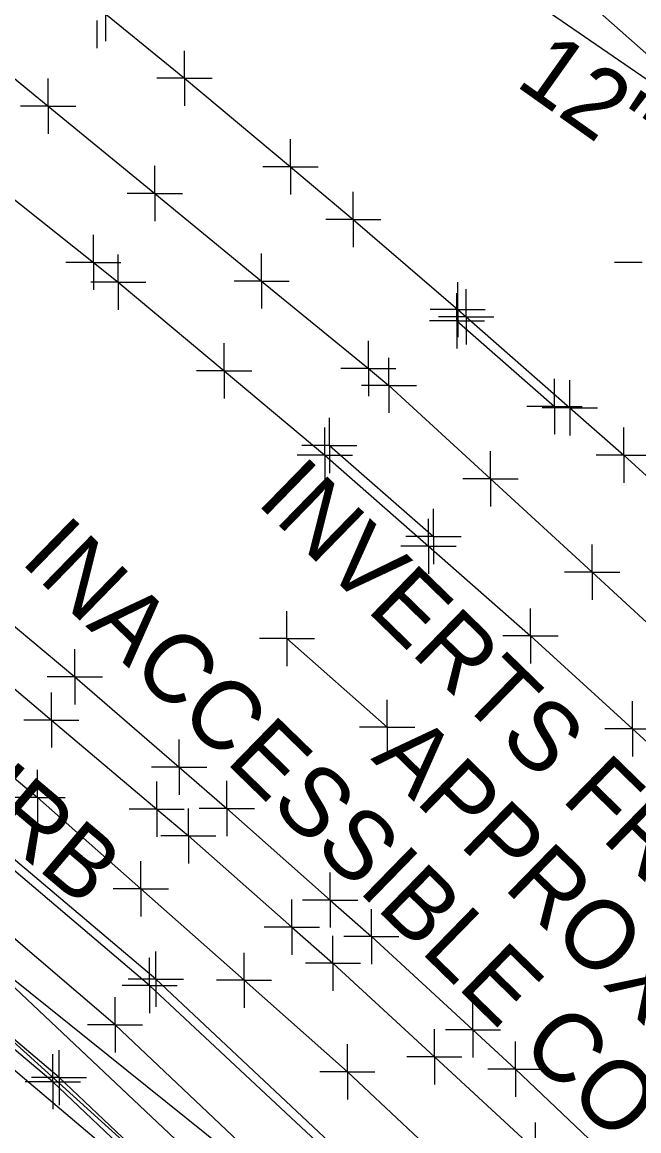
# Model space of a CAD drawing. Extents: x 0 to 1944463, y 0 to 420651.
# Drawn here: x 1942952.4 to 1942997.1, y 417648.1 to 417728.5 of the extents above; entities that cross this region are included whole.
import ezdxf

# ---------------------------------------------------------------- set-up
doc = ezdxf.new("R2010")
doc.units = 0
for name, color, linetype in [('SUR - DRG - Storm Sewer', 7, 'Continuous'), ('SUR - DRG - Storm Sewer Text', 7, 'Continuous'), ('SUR - DTM - Breaklines', 7, 'Continuous'), ('SUR - DTM - Breaklines - Points - Locators', 7, 'Continuous'), ('SUR - NON-TRAN - Features', 7, 'Continuous'), ('SUR - NON-TRAN - Features - Points - Locators', 7, 'Continuous'), ('SUR - TR-CTRL - Pavement Marking', 7, 'Continuous'), ('SUR - TR-CTRL - Pavement Marking - Points - Locators', 7, 'Continuous'), ('SUR - TRAN - Features', 7, 'Continuous'), ('SUR - TRAN - Features - Points - Locators', 7, 'Continuous'), ('SUR - TRAN - Features Text', 7, 'Continuous'), ('SUR - TRAN - Roadside Barriers', 7, 'Continuous'), ('SUR - UTL - Fiber Optic Cable (Underground)', 7, 'Continuous'), ('SUR - UTL - Overhead Wire Crossings', 7, 'Continuous')]:
    doc.layers.add(name, color=color, linetype=linetype)

msp = doc.modelspace()

# ---------------------------------------------------------------- linework, layer by layer
at = {"layer": 'SUR - DRG - Storm Sewer'}
msp.add_lwpolyline([(1942946.03, 417759.83), (1943172.9, 417604.06)], dxfattribs=at)
at = {"layer": 'SUR - DTM - Breaklines'}
for points in [[(1943086.971, 417542.441), (1943075.211, 417554.63), (1943062.523, 417566.148), (1943025.76, 417598.308), (1942997.463, 417625.18), (1942961.642, 417658.671), (1942931.319, 417684.435), (1942886.042, 417718.77), (1942847.117, 417744.736), (1942804.588, 417770.285), (1942795.222, 417775.523)], [(1942946.552, 417728.765), (1942954.286, 417722.426), (1942962.02, 417716.086), (1942969.753, 417709.746), (1942977.487, 417703.406), (1942978.978, 417702.184), (1942986.336, 417695.412), (1942993.695, 417688.641), (1943001.053, 417681.869), (1943008.411, 417675.097), (1943014.847, 417669.175), (1943022.017, 417662.204), (1943029.187, 417655.234), (1943036.357, 417648.263), (1943039.321, 417645.382), (1943046.183, 417638.107), (1943053.044, 417630.833), (1943059.906, 417623.558), (1943066.767, 417616.284), (1943073.629, 417609.009), (1943080.49, 417601.734), (1943087.352, 417594.46), (1943094.213, 417587.185), (1943101.075, 417579.911)], [(1942925.069, 417677.067), (1942949.401, 417656.72), (1942968.648, 417639.301), (1943001.406, 417607.095), (1943034.84, 417572.033), (1943085.56, 417519.524), (1943094.963, 417509.455)]]:
    msp.add_lwpolyline(points, dxfattribs=at)
at = {"layer": 'SUR - DTM - Breaklines - Points - Locators'}
for p, q in [((1942954.286, 417722.426), (1942954.286, 417724.426)), ((1942954.286, 417722.426), (1942952.286, 417722.426)), ((1942954.286, 417722.426), (1942956.286, 417722.426)), ((1942954.286, 417722.426), (1942954.286, 417720.426)), ((1942962.02, 417716.086), (1942962.02, 417718.086)), ((1942962.02, 417716.086), (1942960.02, 417716.086)), ((1942962.02, 417716.086), (1942964.02, 417716.086)), ((1942962.02, 417716.086), (1942962.02, 417714.086)), ((1942969.753, 417709.746), (1942969.753, 417711.746)), ((1942969.753, 417709.746), (1942967.753, 417709.746)), ((1942969.753, 417709.746), (1942971.753, 417709.746)), ((1942969.753, 417709.746), (1942969.753, 417707.746)), ((1942977.487, 417703.406), (1942977.487, 417705.406)), ((1942978.978, 417702.184), (1942978.978, 417704.184)), ((1942977.487, 417703.406), (1942975.487, 417703.406)), ((1942977.487, 417703.406), (1942979.487, 417703.406)), ((1942977.487, 417703.406), (1942977.487, 417701.406)), ((1942978.978, 417702.184), (1942976.978, 417702.184)), ((1942978.978, 417702.184), (1942980.978, 417702.184)), ((1942978.978, 417702.184), (1942978.978, 417700.184)), ((1942986.336, 417695.412), (1942986.336, 417697.412)), ((1942986.336, 417695.412), (1942984.336, 417695.412)), ((1942986.336, 417695.412), (1942988.336, 417695.412)), ((1942986.336, 417695.412), (1942986.336, 417693.412)), ((1942993.695, 417688.641), (1942993.695, 417690.641)), ((1942993.695, 417688.641), (1942991.695, 417688.641)), ((1942993.695, 417688.641), (1942995.695, 417688.641)), ((1942993.695, 417688.641), (1942993.695, 417686.641)), ((1942961.642, 417658.671), (1942961.642, 417660.671)), ((1942961.642, 417658.671), (1942959.642, 417658.671)), ((1942961.642, 417658.671), (1942963.642, 417658.671)), ((1942961.642, 417658.671), (1942961.642, 417656.671))]:
    msp.add_line(p, q, dxfattribs=at)
at = {"layer": 'SUR - NON-TRAN - Features'}
msp.add_lwpolyline([(1943087.191, 417532.975), (1943067.445, 417551.113), (1943056.633, 417560.008), (1943019.762, 417591.28), (1943005.17, 417604.135), (1943000.177, 417608.233), (1942990.385, 417617.734), (1942954.627, 417651.698), (1942925.373, 417676.361)], dxfattribs=at)
at = {"layer": 'SUR - NON-TRAN - Features - Points - Locators'}
for q in [(1942954.627, 417653.698), (1942952.627, 417651.698), (1942956.627, 417651.698), (1942954.627, 417649.698)]:
    msp.add_line((1942954.627, 417651.698), q, dxfattribs=at)
at = {"layer": 'SUR - TR-CTRL - Pavement Marking'}
for points in [[(1942888.586, 417807.457), (1942896.946, 417801.969), (1942905.305, 417796.481), (1942910.263, 417793.226), (1942918.458, 417787.496), (1942926.654, 417781.766), (1942931.271, 417778.538), (1942939.324, 417772.609), (1942947.377, 417766.681), (1942952.498, 417762.911), (1942960.396, 417756.776), (1942968.293, 417750.642), (1942969.893, 417749.399), (1942977.615, 417743.047), (1942985.338, 417736.694), (1942991.977, 417731.232), (1942999.466, 417724.605), (1943006.955, 417717.978), (1943010.255, 417715.058), (1943017.621, 417708.294), (1943023.187, 417703.184), (1943030.403, 417696.261), (1943037.62, 417689.339), (1943043.714, 417683.493)], [(1942890.364, 417760.204), (1942898.733, 417754.731), (1942902.614, 417752.195), (1942910.834, 417746.5), (1942918.256, 417741.358), (1942926.335, 417735.465), (1942928.977, 417733.538), (1942936.889, 417727.424), (1942941.909, 417723.545), (1942949.736, 417717.32), (1942957.562, 417711.096), (1942959.369, 417709.659), (1942967.036, 417703.238), (1942974.339, 417697.122), (1942981.845, 417690.515), (1942989.228, 417684.017), (1942996.622, 417677.284), (1943002.197, 417672.208), (1943009.411, 417665.283), (1943016.624, 417658.357), (1943029.954, 417645.385)], [(1942886.574, 417733.848), (1942893.087, 417729.531), (1942901.252, 417723.758), (1942906.253, 417720.221), (1942914.345, 417714.344), (1942915.924, 417713.198), (1942923.863, 417707.117), (1942931.732, 417701.09), (1942939.547, 417694.852), (1942942.275, 417692.675), (1942949.957, 417686.273), (1942956.216, 417681.057), (1942963.774, 417674.509), (1942967.235, 417671.51), (1942974.714, 417664.872), (1942977.704, 417662.217), (1942985.066, 417655.449), (1942988.149, 417652.613), (1942995.398, 417645.725), (1943000.368, 417641.002), (1943007.617, 417634.114), (1943013.929, 417627.778)], [(1942958.439, 417729.129), (1942964.173, 417724.441), (1942971.842, 417718.024), (1942976.396, 417714.213), (1942983.96, 417707.673), (1942984.57, 417707.146), (1942992.086, 417700.549), (1942995.996, 417697.117), (1943003.396, 417690.391), (1943006.377, 417687.681), (1943013.586, 417680.751), (1943014.139, 417680.22), (1943021.251, 417673.19), (1943026.036, 417668.461), (1943037.571, 417656.804)], [(1942886.158, 417724.097), (1942893.929, 417718.822), (1942901.994, 417712.91), (1942910.059, 417706.998), (1942916.593, 417702.208), (1942924.473, 417696.052), (1942932.354, 417689.896), (1942934.774, 417688.005), (1942942.441, 417681.584), (1942950.107, 417675.164), (1942953.51, 417672.314), (1942960.995, 417665.682), (1942968.48, 417659.051), (1942975.965, 417652.42), (1942987.073, 417641.971), (1942998.204, 417631.421), (1943009.008, 417621.181), (1943012.067, 417618.282)], [(1942983.909, 417706.864), (1942990.979, 417700.644)], [(1942974.663, 417697.824), (1942982.206, 417691.23)], [(1942971.588, 417683.824), (1942978.849, 417677.392)]]:
    msp.add_lwpolyline(points, dxfattribs=at)
at = {"layer": 'SUR - TR-CTRL - Pavement Marking - Points - Locators'}
for p, q in [((1942958.439, 417729.129), (1942958.439, 417727.129)), ((1942957.812, 417728.627), (1942957.812, 417726.627)), ((1942964.173, 417724.441), (1942964.173, 417726.441)), ((1942964.173, 417724.441), (1942962.173, 417724.441)), ((1942964.173, 417724.441), (1942966.173, 417724.441)), ((1942964.173, 417724.441), (1942964.173, 417722.441)), ((1942971.842, 417718.024), (1942971.842, 417720.024)), ((1942971.842, 417718.024), (1942969.842, 417718.024)), ((1942971.842, 417718.024), (1942973.842, 417718.024)), ((1942971.842, 417718.024), (1942971.842, 417716.024)), ((1942976.396, 417714.213), (1942976.396, 417716.213)), ((1942976.396, 417714.213), (1942974.396, 417714.213)), ((1942976.396, 417714.213), (1942978.396, 417714.213)), ((1942976.396, 417714.213), (1942976.396, 417712.213)), ((1942957.562, 417711.096), (1942957.562, 417713.096)), ((1942957.562, 417711.096), (1942955.562, 417711.096)), ((1942957.562, 417711.096), (1942959.562, 417711.096)), ((1942957.562, 417711.096), (1942957.562, 417709.096)), ((1942959.369, 417709.659), (1942959.369, 417711.659)), ((1942997.318, 417711.092), (1942995.318, 417711.092)), ((1942959.369, 417709.659), (1942957.369, 417709.659)), ((1942959.369, 417709.659), (1942961.369, 417709.659)), ((1942959.369, 417709.659), (1942959.369, 417707.659)), ((1942983.96, 417707.673), (1942983.96, 417709.673)), ((1942983.909, 417706.864), (1942983.909, 417708.864)), ((1942984.57, 417707.146), (1942984.57, 417709.146)), ((1942983.96, 417707.673), (1942981.96, 417707.673)), ((1942984.57, 417707.146), (1942982.57, 417707.146)), ((1942983.96, 417707.673), (1942985.96, 417707.673)), ((1942983.96, 417707.673), (1942983.96, 417705.673)), ((1942984.57, 417707.146), (1942986.57, 417707.146)), ((1942984.57, 417707.146), (1942984.57, 417705.146)), ((1942983.909, 417706.864), (1942981.909, 417706.864)), ((1942983.909, 417706.864), (1942985.909, 417706.864)), ((1942983.909, 417706.864), (1942983.909, 417704.864)), ((1942967.036, 417703.238), (1942967.036, 417705.238)), ((1942967.036, 417703.238), (1942965.036, 417703.238)), ((1942967.036, 417703.238), (1942969.036, 417703.238)), ((1942967.036, 417703.238), (1942967.036, 417701.238)), ((1942990.979, 417700.644), (1942990.979, 417702.644)), ((1942992.086, 417700.549), (1942992.086, 417702.549)), ((1942990.979, 417700.644), (1942988.979, 417700.644)), ((1942990.979, 417700.644), (1942992.979, 417700.644)), ((1942990.979, 417700.644), (1942990.979, 417698.644)), ((1942992.086, 417700.549), (1942990.086, 417700.549)), ((1942992.086, 417700.549), (1942994.086, 417700.549)), ((1942992.086, 417700.549), (1942992.086, 417698.549)), ((1942974.339, 417697.122), (1942974.339, 417699.122)), ((1942974.663, 417697.824), (1942974.663, 417699.824)), ((1942995.996, 417697.117), (1942995.996, 417699.117)), ((1942974.663, 417697.824), (1942972.663, 417697.824)), ((1942974.663, 417697.824), (1942976.663, 417697.824)), ((1942974.663, 417697.824), (1942974.663, 417695.824)), ((1942974.339, 417697.122), (1942972.339, 417697.122)), ((1942974.339, 417697.122), (1942976.339, 417697.122)), ((1942974.339, 417697.122), (1942974.339, 417695.122)), ((1942995.996, 417697.117), (1942993.996, 417697.117)), ((1942995.996, 417697.117), (1942997.996, 417697.117)), ((1942995.996, 417697.117), (1942995.996, 417695.117)), ((1942982.206, 417691.23), (1942982.206, 417693.23)), ((1942981.845, 417690.515), (1942981.845, 417692.515)), ((1942982.206, 417691.23), (1942980.206, 417691.23)), ((1942982.206, 417691.23), (1942984.206, 417691.23)), ((1942982.206, 417691.23), (1942982.206, 417689.23)), ((1942981.845, 417690.515), (1942979.845, 417690.515)), ((1942981.845, 417690.515), (1942983.845, 417690.515)), ((1942981.845, 417690.515), (1942981.845, 417688.515)), ((1942971.588, 417683.824), (1942971.588, 417685.824)), ((1942989.228, 417684.017), (1942989.228, 417686.017)), ((1942971.588, 417683.824), (1942969.588, 417683.824)), ((1942971.588, 417683.824), (1942973.588, 417683.824)), ((1942971.588, 417683.824), (1942971.588, 417681.824)), ((1942989.228, 417684.017), (1942987.228, 417684.017)), ((1942989.228, 417684.017), (1942991.228, 417684.017)), ((1942989.228, 417684.017), (1942989.228, 417682.017)), ((1942956.216, 417681.057), (1942956.216, 417683.057)), ((1942956.216, 417681.057), (1942954.216, 417681.057)), ((1942956.216, 417681.057), (1942958.216, 417681.057)), ((1942956.216, 417681.057), (1942956.216, 417679.057)), ((1942978.849, 417677.392), (1942978.849, 417679.392)), ((1942996.622, 417677.284), (1942996.622, 417679.284)), ((1942978.849, 417677.392), (1942976.849, 417677.392)), ((1942978.849, 417677.392), (1942980.849, 417677.392)), ((1942978.849, 417677.392), (1942978.849, 417675.392)), ((1942996.622, 417677.284), (1942994.622, 417677.284)), ((1942996.622, 417677.284), (1942998.622, 417677.284)), ((1942996.622, 417677.284), (1942996.622, 417675.284)), ((1942963.774, 417674.509), (1942963.774, 417676.509)), ((1942953.51, 417672.314), (1942953.51, 417674.314)), ((1942963.774, 417674.509), (1942961.774, 417674.509)), ((1942963.774, 417674.509), (1942965.774, 417674.509)), ((1942963.774, 417674.509), (1942963.774, 417672.509)), ((1942967.235, 417671.51), (1942967.235, 417673.51)), ((1942953.51, 417672.314), (1942951.51, 417672.314)), ((1942953.51, 417672.314), (1942955.51, 417672.314)), ((1942953.51, 417672.314), (1942953.51, 417670.314)), ((1942967.235, 417671.51), (1942965.235, 417671.51)), ((1942967.235, 417671.51), (1942969.235, 417671.51)), ((1942967.235, 417671.51), (1942967.235, 417669.51)), ((1942960.995, 417665.682), (1942960.995, 417667.682)), ((1942974.714, 417664.872), (1942974.714, 417666.872)), ((1942960.995, 417665.682), (1942958.995, 417665.682)), ((1942960.995, 417665.682), (1942962.995, 417665.682)), ((1942960.995, 417665.682), (1942960.995, 417663.682)), ((1942974.714, 417664.872), (1942972.714, 417664.872)), ((1942974.714, 417664.872), (1942976.714, 417664.872)), ((1942974.714, 417664.872), (1942974.714, 417662.872)), ((1942977.704, 417662.217), (1942977.704, 417664.217)), ((1942977.704, 417662.217), (1942975.704, 417662.217)), ((1942977.704, 417662.217), (1942979.704, 417662.217)), ((1942977.704, 417662.217), (1942977.704, 417660.217)), ((1942968.48, 417659.051), (1942968.48, 417661.051)), ((1942968.48, 417659.051), (1942966.48, 417659.051)), ((1942968.48, 417659.051), (1942970.48, 417659.051)), ((1942968.48, 417659.051), (1942968.48, 417657.051)), ((1942985.066, 417655.449), (1942985.066, 417657.449)), ((1942985.066, 417655.449), (1942983.066, 417655.449)), ((1942985.066, 417655.449), (1942987.066, 417655.449)), ((1942985.066, 417655.449), (1942985.066, 417653.449)), ((1942975.965, 417652.42), (1942975.965, 417654.42)), ((1942988.149, 417652.613), (1942988.149, 417654.613)), ((1942975.965, 417652.42), (1942973.965, 417652.42)), ((1942975.965, 417652.42), (1942977.965, 417652.42)), ((1942975.965, 417652.42), (1942975.965, 417650.42)), ((1942988.149, 417652.613), (1942986.149, 417652.613)), ((1942988.149, 417652.613), (1942990.149, 417652.613)), ((1942988.149, 417652.613), (1942988.149, 417650.613))]:
    msp.add_line(p, q, dxfattribs=at)
at = {"layer": 'SUR - TRAN - Features'}
for p, q in [((1942954.519, 417677.921), (1942954.519, 417679.921)), ((1942954.519, 417677.921), (1942952.519, 417677.921)), ((1942954.519, 417677.921), (1942956.519, 417677.921)), ((1942954.519, 417677.921), (1942954.519, 417675.921)), ((1942962.151, 417671.46), (1942962.151, 417673.46)), ((1942962.151, 417671.46), (1942960.151, 417671.46)), ((1942962.151, 417671.46), (1942964.151, 417671.46)), ((1942962.151, 417671.46), (1942962.151, 417669.46)), ((1942964.448, 417669.516), (1942964.448, 417671.516)), ((1942964.448, 417669.516), (1942962.448, 417669.516)), ((1942964.448, 417669.516), (1942966.448, 417669.516)), ((1942964.448, 417669.516), (1942964.448, 417667.516)), ((1942971.95, 417662.904), (1942971.95, 417664.904)), ((1942971.95, 417662.904), (1942969.95, 417662.904)), ((1942971.95, 417662.904), (1942973.95, 417662.904)), ((1942971.95, 417662.904), (1942971.95, 417660.904)), ((1942974.922, 417660.284), (1942974.922, 417662.284)), ((1942974.922, 417660.284), (1942972.922, 417660.284)), ((1942974.922, 417660.284), (1942976.922, 417660.284)), ((1942974.922, 417660.284), (1942974.922, 417658.284)), ((1942982.271, 417653.503), (1942982.271, 417655.503)), ((1942982.271, 417653.503), (1942980.271, 417653.503)), ((1942982.271, 417653.503), (1942984.271, 417653.503)), ((1942982.271, 417653.503), (1942982.271, 417651.503)), ((1942989.6, 417646.739), (1942989.6, 417648.739))]:
    msp.add_line(p, q, dxfattribs=at)
for points in [[(1943087.394, 417542.772), (1943075.666, 417554.93), (1943062.916, 417566.57), (1943026.148, 417598.738), (1942997.824, 417625.573), (1942962.083, 417659.135), (1942931.717, 417684.819), (1942886.624, 417719.066), (1942847.443, 417745.259), (1942804.756, 417770.865), (1942795.632, 417775.977)], [(1943088.058, 417533.458), (1943083.95, 417537.719), (1943071.074, 417548.672), (1943056.792, 417560.53), (1943019.915, 417591.688), (1942990.429, 417618.512), (1942955.076, 417651.996), (1942925.728, 417676.871), (1942880.991, 417710.724), (1942841.949, 417736.86), (1942799.694, 417762.25), (1942785.094, 417769.761), (1942769.186, 417774.3), (1942763.842, 417772.965), (1942759.218, 417770.8), (1942756.131, 417769.011), (1942750.267, 417764.38), (1942746.064, 417757.407), (1942742.493, 417740.651), (1942741.733, 417732.524), (1942737.14, 417690.548), (1942733.569, 417661.203)], [(1942888.41, 417729.086), (1942895.126, 417724.47), (1942903.193, 417718.561), (1942911.261, 417712.652), (1942913.06, 417711.335), (1942920.931, 417705.166), (1942928.801, 417698.997), (1942932.617, 417696.007), (1942940.369, 417689.691), (1942946.886, 417684.382), (1942954.519, 417677.921), (1942962.151, 417671.46), (1942964.448, 417669.516), (1942971.95, 417662.904), (1942974.922, 417660.284), (1942982.271, 417653.503), (1942989.6, 417646.739), (1943000.162, 417636.785), (1943004.247, 417632.935)], [(1943089.939, 417539.879), (1943087.376, 417542.435), (1943087.013, 417542.026), (1943074.207, 417553.267), (1943060.831, 417564.334), (1943023.676, 417595.881), (1942994.415, 417622.433), (1942959.135, 417655.824), (1942929.13, 417681.51), (1942884.161, 417715.389)]]:
    msp.add_lwpolyline(points, dxfattribs=at)
at = {"layer": 'SUR - TRAN - Features - Points - Locators'}
for p, q in [((1942962.083, 417659.135), (1942962.083, 417661.135)), ((1942962.083, 417659.135), (1942960.083, 417659.135)), ((1942962.083, 417659.135), (1942964.083, 417659.135)), ((1942962.083, 417659.135), (1942962.083, 417657.135)), ((1942959.135, 417655.824), (1942959.135, 417657.824)), ((1942959.135, 417655.824), (1942957.135, 417655.824)), ((1942959.135, 417655.824), (1942961.135, 417655.824)), ((1942959.135, 417655.824), (1942959.135, 417653.824)), ((1942955.076, 417651.996), (1942955.076, 417653.996)), ((1942955.076, 417651.996), (1942953.076, 417651.996)), ((1942955.076, 417651.996), (1942957.076, 417651.996)), ((1942955.076, 417651.996), (1942955.076, 417649.996))]:
    msp.add_line(p, q, dxfattribs=at)
at = {"layer": 'SUR - TRAN - Roadside Barriers'}
msp.add_lwpolyline([(1943094.4, 417508.843), (1943084.523, 417518.605), (1943051.67, 417552.881), (1943047.229, 417557.471), (1943031.956, 417573.542), (1943015.955, 417590.762), (1942975.623, 417631.424), (1942967.434, 417639.312), (1942942.743, 417660.22), (1942924.496, 417676.578)], dxfattribs=at)
at = {"layer": 'SUR - UTL - Fiber Optic Cable (Underground)'}
msp.add_lwpolyline([(1943675.935, 416874.811), (1943301.532, 417291.453), (1943229.017, 417377.593), (1943204.769, 417412.08), (1943079.474, 417545.559), (1943001.447, 417611.824), (1942943.851, 417666.04), (1942875.969, 417717.873), (1942785.445, 417773.544), (1942671.047, 417813.855), (1942647.996, 417834.422), (1942364.461, 417940.541)], dxfattribs=at)
at = {"layer": 'SUR - UTL - Overhead Wire Crossings'}
msp.add_lwpolyline([(1942996.845, 417622.887), (1942849.534, 417741.312)], dxfattribs=at)

# ---------------------------------------------------------------- texts
at = {"layer": 'SUR - DRG - Storm Sewer Text'}
for s, height, rotation, p in [('12"', 5, 324.64039, (1942988.039, 417723.984)), ('INVERTS FROM CONST. PLANS', 4.99999, 315.739, (1942969.294, 417693.677)), ('INACCESSIBLE COVERED JUNCTION', 4.99999, 315.739, (1942952.178, 417689.412)), ('APPROX. LOCATION ', 4.99999, 315.739, (1942977.616, 417675.094))]:
    msp.add_text(s, height=height, rotation=rotation, dxfattribs=at).set_placement(p)
at = {"layer": 'SUR - TRAN - Features Text'}
msp.add_text('CURB', height=5, rotation=319.77503, dxfattribs=at).set_placement((1942942.377, 417676.498))

doc.saveas('drawing.dxf')
